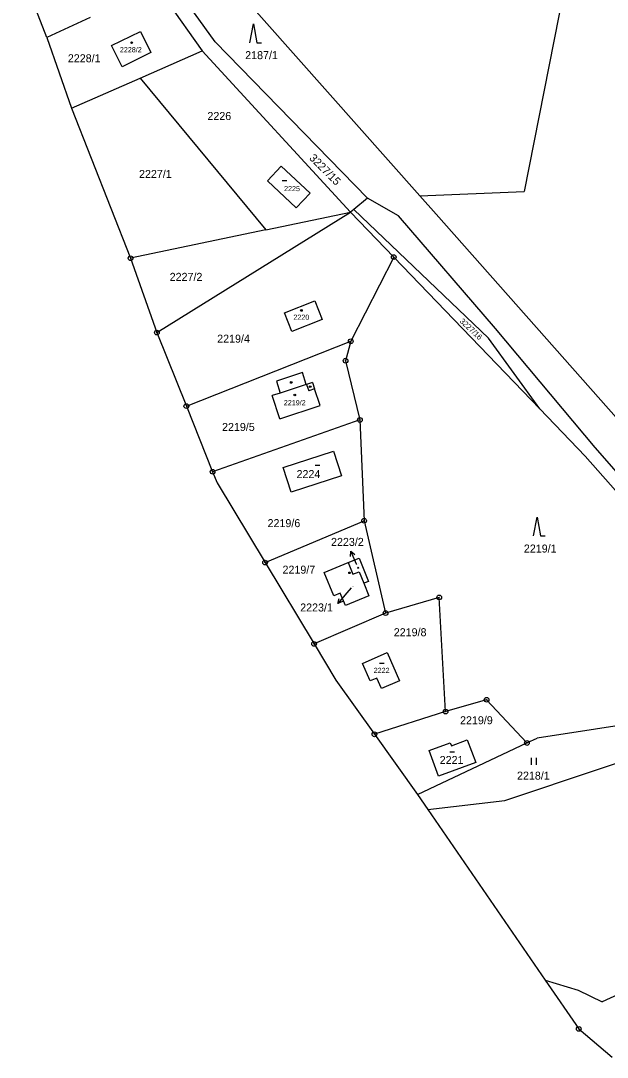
# Model space of a CAD drawing. Extents: x -736345 to -729997, y -1130177 to -1122501.
# Drawn here: x -734474.2 to -734349.4, y -1129992.4 to -1129772.2 of the extents above; entities that cross this region are included whole.
import ezdxf

# ---------------------------------------------------------------- set-up
doc = ezdxf.new("R2010")
doc.units = 0
for name, color, linetype in [('Vrstva 1', 7, 'Continuous'), ('Vrstva 13', 7, 'Continuous'), ('Vrstva 16', 7, 'Continuous'), ('Vrstva 18', 7, 'Continuous'), ('Vrstva 19', 7, 'Continuous'), ('Vrstva 25', 7, 'Continuous'), ('Vrstva 4', 7, 'Continuous')]:
    doc.layers.add(name, color=color, linetype=linetype)

msp = doc.modelspace()

# ---------------------------------------------------------------- linework, layer by layer
at = {"layer": 'Vrstva 1'}
for points in [[(-734333.35, -1129637.24), (-734367.13, -1129808.5)], [(-734442, -1129750), (-734389.31, -1129809.44)], [(-734432.84, -1129776.73), (-734440.32, -1129766.22)], [(-734443.01, -1129768.14), (-734435.57, -1129778.59)], [(-734459.37, -1129771.56), (-734468.6, -1129775.77)], [(-734454.85, -1129777.49), (-734448.7, -1129774.5)], [(-734448.7, -1129774.5), (-734446.47, -1129779)], [(-734452.59, -1129782.05), (-734454.85, -1129777.49)], [(-734400.46, -1129809.91), (-734432.84, -1129776.73)], [(-734446.47, -1129779), (-734452.59, -1129782.05)], [(-734448.75, -1129784.4), (-734435.57, -1129778.59)], [(-734435.57, -1129778.59), (-734404.03, -1129812.9)], [(-734463.34, -1129790.83), (-734448.75, -1129784.4)], [(-734448.75, -1129784.4), (-734422.04, -1129816.66)], [(-734421.67, -1129806.23), (-734418.76, -1129803.12)], [(-734418.76, -1129803.12), (-734412.65, -1129808.83)], [(-734415.56, -1129811.95), (-734421.67, -1129806.23)], [(-734389.31, -1129809.44), (-734367.13, -1129808.5)], [(-734412.65, -1129808.83), (-734415.56, -1129811.95)], [(-734400.46, -1129809.91), (-734403.34, -1129812.32)], [(-734393.85, -1129813.68), (-734400.46, -1129809.91)], [(-734389.31, -1129809.44), (-734385.86, -1129813.34)], [(-734445.21, -1129838.48), (-734404.03, -1129812.9)], [(-734422.04, -1129816.66), (-734404.03, -1129812.9)], [(-734403.34, -1129812.32), (-734404.03, -1129812.9)], [(-734404.03, -1129812.9), (-734394.85, -1129822.44)], [(-734374.73, -1129839.69), (-734403.34, -1129812.32)], [(-734373.18, -1129837.62), (-734393.85, -1129813.68)], [(-734385.86, -1129813.34), (-734301.1, -1129908.96)], [(-734422.04, -1129816.66), (-734450.78, -1129822.67)], [(-734394.85, -1129822.44), (-734403.98, -1129840.33)], [(-734394.85, -1129822.44), (-734363.81, -1129854.7)], [(-734418.06, -1129834.28), (-734411.61, -1129831.75)], [(-734411.61, -1129831.75), (-734410.05, -1129835.72)], [(-734416.5, -1129838.26), (-734418.06, -1129834.28)], [(-734410.05, -1129835.72), (-734416.5, -1129838.26)], [(-734352.04, -1129862.92), (-734373.18, -1129837.62)], [(-734438.94, -1129854.1), (-734403.98, -1129840.33)], [(-734403.98, -1129840.33), (-734405.1, -1129844.46)], [(-734363.81, -1129854.7), (-734374.73, -1129839.69)], [(-734405.1, -1129844.46), (-734402.05, -1129857.05)], [(-734414.28, -1129846.99), (-734419.79, -1129848.82)], [(-734413.45, -1129849.52), (-734414.28, -1129846.99)], [(-734419.79, -1129848.82), (-734418.98, -1129851.32)], [(-734413.45, -1129849.52), (-734413.36, -1129849.49)], [(-734412.14, -1129849.09), (-734413.36, -1129849.49)], [(-734412.14, -1129849.09), (-734411.66, -1129850.46)], [(-734410.52, -1129854), (-734411.66, -1129850.46)], [(-734418.98, -1129851.32), (-734420.72, -1129851.88)], [(-734419.09, -1129856.82), (-734420.72, -1129851.88)], [(-734419.09, -1129856.82), (-734410.52, -1129854)], [(-734363.81, -1129854.7), (-734354.18, -1129864.72)], [(-734402.05, -1129857.05), (-734433.35, -1129868.04)], [(-734402.05, -1129857.05), (-734401.15, -1129878.46)], [(-734418.36, -1129867.16), (-734407.68, -1129863.66)], [(-734407.68, -1129863.66), (-734405.96, -1129868.92)], [(-734318.12, -1129901.54), (-734352.04, -1129862.92)], [(-734354.18, -1129864.72), (-734330.98, -1129890.95)], [(-734416.64, -1129872.41), (-734418.36, -1129867.16)], [(-734405.96, -1129868.92), (-734416.64, -1129872.41)], [(-734422.2, -1129887.34), (-734401.15, -1129878.46)], [(-734401.15, -1129878.46), (-734396.59, -1129898.06)], [(-734409.65, -1129889.48), (-734404.52, -1129887.36)], [(-734404.52, -1129887.36), (-734402.2, -1129886.4)], [(-734404.52, -1129887.36), (-734403.51, -1129889.81)], [(-734402.2, -1129886.4), (-734400.23, -1129891.35)], [(-734407.58, -1129894.41), (-734409.65, -1129889.48)], [(-734403.51, -1129889.81), (-734402.21, -1129889.29)], [(-734402.21, -1129889.29), (-734401.2, -1129891.73)], [(-734400.23, -1129891.35), (-734401.2, -1129891.73)], [(-734401.2, -1129891.73), (-734400.14, -1129894.42)], [(-734406.21, -1129893.84), (-734407.58, -1129894.41)], [(-734405.11, -1129896.49), (-734406.21, -1129893.84)], [(-734400.14, -1129894.42), (-734405.11, -1129896.49)], [(-734385.18, -1129894.73), (-734396.59, -1129898.06)], [(-734383.84, -1129919.01), (-734385.18, -1129894.73)], [(-734396.59, -1129898.06), (-734411.79, -1129904.62)], [(-734401.49, -1129908.75), (-734396.24, -1129906.42)], [(-734396.24, -1129906.42), (-734393.64, -1129912.47)], [(-734399.84, -1129912.48), (-734401.49, -1129908.75)], [(-734398.47, -1129911.88), (-734399.84, -1129912.48)], [(-734397.48, -1129914.12), (-734398.47, -1129911.88)], [(-734393.64, -1129912.47), (-734397.48, -1129914.12)], [(-734375.1, -1129916.48), (-734383.84, -1129919.01)], [(-734375.1, -1129916.48), (-734366.53, -1129925.67)], [(-734383.84, -1129919.01), (-734398.94, -1129923.83)], [(-734326.26, -1129918.8), (-734364.34, -1129924.64)], [(-734382.59, -1129926.24), (-734379.21, -1129924.97)], [(-734379.21, -1129924.97), (-734377.41, -1129929.79)], [(-734371.21, -1129937.92), (-734329.89, -1129924.07)], [(-734366.53, -1129925.67), (-734364.34, -1129924.64)], [(-734389.83, -1129936.59), (-734366.53, -1129925.67)], [(-734387.31, -1129927.28), (-734382.82, -1129925.62)], [(-734385.3, -1129932.74), (-734387.31, -1129927.28)], [(-734382.82, -1129925.62), (-734382.59, -1129926.24)], [(-734377.41, -1129929.79), (-734385.3, -1129932.74)], [(-734387.6, -1129939.83), (-734371.21, -1129937.92)], [(-734339.4, -1129975.56), (-734350.52, -1129980.69)], [(-734362.63, -1129976.08), (-734355.67, -1129978.2)], [(-734355.67, -1129978.2), (-734350.52, -1129980.69)]]:
    msp.add_lwpolyline(points, dxfattribs=at)
at = {"layer": 'Vrstva 13'}
for points in [[(-734468.6, -1129775.77), (-734474.15, -1129761.48)], [(-734468.6, -1129775.77), (-734463.34, -1129790.83)], [(-734463.34, -1129790.83), (-734450.78, -1129822.67)], [(-734450.78, -1129822.67), (-734445.21, -1129838.48)], [(-734445.21, -1129838.48), (-734438.94, -1129854.1)], [(-734438.94, -1129854.1), (-734433.35, -1129868.04)], [(-734433.35, -1129868.04), (-734432.39, -1129870.43)], [(-734432.39, -1129870.43), (-734422.2, -1129887.34)], [(-734422.2, -1129887.34), (-734411.79, -1129904.62)], [(-734411.79, -1129904.62), (-734407.14, -1129912.33)], [(-734407.14, -1129912.33), (-734398.94, -1129923.83)], [(-734398.94, -1129923.83), (-734389.83, -1129936.59)], [(-734389.83, -1129936.59), (-734387.6, -1129939.83)], [(-734387.6, -1129939.83), (-734362.63, -1129976.08)], [(-734362.63, -1129976.08), (-734355.51, -1129986.42)], [(-734355.51, -1129986.42), (-734348.38, -1129992.44)]]:
    msp.add_lwpolyline(points, dxfattribs=at)
at = {"layer": 'Vrstva 16'}
for points in [[(-734402.67, -1129887.78), (-734402.73, -1129887.66)], [(-734403.9, -1129892.71), (-734404.79, -1129893.75)]]:
    msp.add_lwpolyline(points, dxfattribs=at)
at = {"layer": 'Vrstva 25'}
for points in [[(-734425.44, -1129776.89), (-734424.69, -1129772.89), (-734423.94, -1129776.89), (-734422.94, -1129776.89)], [(-734418.58, -1129806.2), (-734417.58, -1129806.2)], [(-734411.56, -1129866.62), (-734410.56, -1129866.62)], [(-734365.14, -1129881.69), (-734364.39, -1129877.69), (-734363.64, -1129881.69), (-734362.64, -1129881.69)], [(-734404.028, -1129886.059), (-734403.997, -1129884.942), (-734403.122, -1129885.637)], [(-734402.73, -1129887.66), (-734403.997, -1129884.942)], [(-734404.79, -1129893.75), (-734406.742, -1129896.027)], [(-734405.711, -1129895.593), (-734406.742, -1129896.027), (-734406.471, -1129894.943)], [(-734397.86, -1129908.71), (-734396.86, -1129908.71)], [(-734382.94, -1129927.54), (-734381.94, -1129927.54)], [(-734365.547, -1129930.295), (-734365.547, -1129928.795)], [(-734364.513, -1129930.295), (-734364.513, -1129928.795)]]:
    msp.add_lwpolyline(points, dxfattribs=at)
for centre, radius in [((-734450.57, -1129776.89), 0.175), ((-734450.78, -1129822.67), 0.5), ((-734450.78, -1129822.67), 0.032), ((-734394.85, -1129822.44), 0.5), ((-734394.85, -1129822.44), 0.032), ((-734414.46, -1129833.78), 0.175), ((-734445.21, -1129838.48), 0.5), ((-734445.21, -1129838.48), 0.032), ((-734403.98, -1129840.33), 0.5), ((-734403.98, -1129840.33), 0.032), ((-734405.1, -1129844.46), 0.5), ((-734405.1, -1129844.46), 0.032), ((-734416.65, -1129849.07), 0.175), ((-734412.61, -1129849.97), 0.175), ((-734415.88, -1129851.73), 0.175), ((-734438.94, -1129854.1), 0.5), ((-734438.94, -1129854.1), 0.032), ((-734402.05, -1129857.05), 0.5), ((-734402.05, -1129857.05), 0.032), ((-734433.35, -1129868.04), 0.5), ((-734433.35, -1129868.04), 0.032), ((-734401.15, -1129878.46), 0.5), ((-734401.15, -1129878.46), 0.032), ((-734422.2, -1129887.34), 0.5), ((-734422.2, -1129887.34), 0.032), ((-734404.25, -1129889.52), 0.175), ((-734402.419, -1129888.44), 0.118), ((-734385.18, -1129894.73), 0.5), ((-734385.18, -1129894.73), 0.032), ((-734396.59, -1129898.06), 0.5), ((-734396.59, -1129898.06), 0.032), ((-734411.79, -1129904.62), 0.5), ((-734411.79, -1129904.62), 0.032), ((-734375.1, -1129916.48), 0.5), ((-734375.1, -1129916.48), 0.032), ((-734383.84, -1129919.01), 0.5), ((-734383.84, -1129919.01), 0.032), ((-734398.94, -1129923.83), 0.5), ((-734398.94, -1129923.83), 0.032), ((-734366.53, -1129925.67), 0.5), ((-734366.53, -1129925.67), 0.032), ((-734355.51, -1129986.42), 0.5), ((-734355.51, -1129986.42), 0.032)]:
    msp.add_circle(centre, radius, dxfattribs=at)
at = {"layer": 'Vrstva 4'}
for points in [[(-734413.45, -1129849.52), (-734418.98, -1129851.32)], [(-734413.36, -1129849.49), (-734412.89, -1129850.87)], [(-734411.66, -1129850.46), (-734412.89, -1129850.87)]]:
    msp.add_lwpolyline(points, dxfattribs=at)

# ---------------------------------------------------------------- texts
at = {"layer": 'Vrstva 16'}
for s, p in [('2223/2', (-734408.177, -1129883.8)), ('2223/1', (-734414.737, -1129897.73))]:
    msp.add_text(s, height=1.7, dxfattribs=at).set_placement(p)
at = {"layer": 'Vrstva 18'}
for s, p in [('2228/1', (-734464.13, -1129781.05)), ('2187/1', (-734426.43, -1129780.39)), ('2226', (-734434.46, -1129793.32)), ('2227/1', (-734449, -1129805.63)), ('2227/2', (-734442.48, -1129827.49)), ('2219/4', (-734432.38, -1129840.62)), ('2219/5', (-734431.35, -1129859.38)), ('2219/6', (-734421.67, -1129879.81)), ('2219/1', (-734367.18, -1129885.21)), ('2219/7', (-734418.49, -1129889.7)), ('2219/8', (-734394.84, -1129902.99)), ('2219/9', (-734380.75, -1129921.69)), ('2218/1', (-734368.64, -1129933.46))]:
    msp.add_text(s, height=1.7, dxfattribs=at).set_placement(p)
for s, height, rotation, p in [('3227/15', 1.7, 314.90251, (-734412.938, -1129801.53)), ('3227/16', 1.2, 317.10252, (-734380.938, -1129836.2))]:
    msp.add_text(s, height=height, rotation=rotation, dxfattribs=at).set_placement(p)
at = {"layer": 'Vrstva 19'}
for s, height, p in [('2228/2', 1.1, (-734453.07, -1129778.93)), ('2225', 1.1, (-734418.16, -1129808.43)), ('2220', 1.1, (-734416.18, -1129835.77)), ('2219/2', 1.1, (-734418.22, -1129853.93)), ('2224', 1.7, (-734415.51, -1129869.39)), ('2223/2', 0.1, (-734402.47, -1129887.58)), ('2223/1', 0.1, (-734403.7, -1129892.51)), ('2222', 1.1, (-734399.11, -1129910.79)), ('2221', 1.7, (-734385.08, -1129930.14))]:
    msp.add_text(s, height=height, dxfattribs=at).set_placement(p)

doc.saveas('drawing.dxf')
